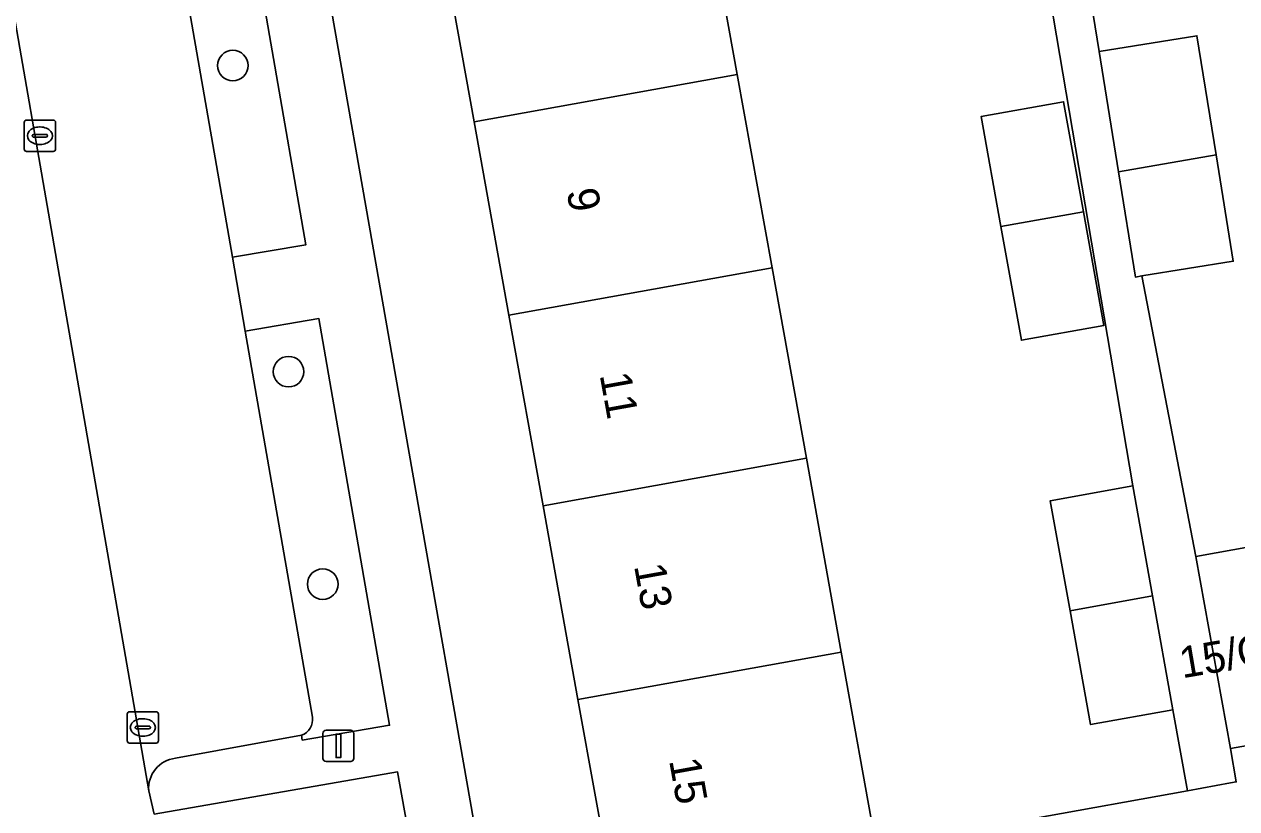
# Model space of a CAD drawing. Extents: x 162879 to 165540, y 384011 to 385181.
# Drawn here: x 164461.41 to 164500.2, y 384329.23 to 384354.32 of the extents above; entities that cross this region are included whole.
import ezdxf

# ---------------------------------------------------------------- set-up
doc = ezdxf.new("R2010")
doc.units = 0
for name, color, linetype in [('IMGEO_Boom', 7, 'Continuous'), ('IMGEO_Erf', 7, 'Continuous'), ('IMGEO_Groenvoorziening', 7, 'Continuous'), ('IMGEO_Kolk', 7, 'Continuous'), ('IMGEO_Lichtmast', 7, 'Continuous'), ('IMGEO_Muur', 7, 'Continuous'), ('IMGEO_Pand', 7, 'Continuous'), ('IMGEO_Pand_nummerreeks', 7, 'Continuous'), ('IMGEO_Parkeervlak_open', 7, 'Continuous'), ('IMGEO_Rijbaan_lokaal_open', 7, 'Continuous'), ('IMGEO_Voetpad_open', 7, 'Continuous')]:
    doc.layers.add(name, color=color, linetype=linetype)

msp = doc.modelspace()

# ---------------------------------------------------------------- linework, layer by layer
at = {"layer": 'IMGEO_Boom'}
for centre in [(164468.08, 384352.995), (164469.864, 384343.205), (164470.957, 384336.41)]:
    msp.add_circle(centre, 0.489, dxfattribs=at)
at = {"layer": 'IMGEO_Erf'}
msp.add_lwpolyline([(164510.44, 384385.655), (164491.022, 384382.255), (164490.791, 384382.218), (164490.919, 384381.429), (164491.41, 384378.391), (164494.539, 384378.898), (164495.156, 384375.087), (164495.764, 384371.331), (164492.634, 384370.824), (164493.576, 384366.057), (164496.705, 384366.564), (164497.322, 384362.753), (164497.93, 384358.997), (164494.97, 384358.518), (164495.792, 384353.442), (164498.921, 384353.949), (164499.538, 384350.138), (164500.088, 384346.739), (164497.166, 384346.266), (164498.884, 384337.295), (164501.909, 384337.837)], dxfattribs=at)
for points in [[(164475.796, 384351.194), (164474.731, 384357.109), (164473.592, 384363.437), (164472.483, 384369.596), (164471.283, 384376.26), (164467.577, 384375.61), (164476.312, 384325.832), (164480.244, 384326.494), (164479.122, 384332.723), (164478.007, 384338.918), (164476.91, 384345.012)], [(164491.792, 384369.54), (164488.843, 384369.009), (164488.227, 384372.43), (164488.141, 384372.909), (164480.819, 384371.591), (164480.905, 384371.112), (164482.014, 384364.953), (164483.153, 384358.625), (164484.219, 384352.71), (164485.332, 384346.528), (164486.429, 384340.434), (164487.544, 384334.239), (164488.666, 384328.01), (164498.624, 384329.803), (164498.158, 384332.393), (164495.521, 384331.919), (164494.866, 384335.557), (164494.233, 384339.075), (164496.87, 384339.55)], [(164494.658, 384351.839), (164495.291, 384348.321), (164495.946, 384344.682), (164493.309, 384344.208), (164492.654, 384347.846), (164492.021, 384351.364)]]:
    msp.add_lwpolyline(points, close=True, dxfattribs=at)
at = {"layer": 'IMGEO_Groenvoorziening'}
msp.add_lwpolyline([(164470.421, 384347.266), (164468.262, 384359.68), (164465.903, 384359.277), (164468.065, 384346.864)], close=True, dxfattribs=at)
for points in [[(164470.279, 384331.579), (164470.303, 384331.42), (164473.094, 384331.897), (164470.832, 384344.902), (164468.477, 384344.499), (164470.628, 384332.155)], [(164468.289, 384324.851), (164474.169, 384325.838), (164473.353, 384330.403), (164465.565, 384329.058)]]:
    msp.add_lwpolyline(points, dxfattribs=at)
msp.add_arc((164470.108, 384332.076), 0.526, 288.9512, 8.6252, dxfattribs=at)
at = {"layer": 'IMGEO_Kolk'}
for p, q in [((164461.407, 384350.325), (164461.407, 384351.177)), ((164461.482, 384351.251), (164462.334, 384351.251)), ((164462.408, 384351.177), (164462.408, 384350.325)), ((164461.666, 384350.745), (164461.666, 384350.757)), ((164461.709, 384350.794), (164462.107, 384350.794)), ((164461.895, 384351.031), (164461.92, 384351.031)), ((164462.15, 384350.757), (164462.15, 384350.745)), ((164462.104, 384350.708), (164461.706, 384350.708)), ((164461.918, 384350.471), (164461.893, 384350.471)), ((164462.334, 384350.251), (164461.482, 384350.251)), ((164464.701, 384331.401), (164464.701, 384332.253)), ((164464.776, 384332.327), (164465.628, 384332.327)), ((164465.702, 384332.253), (164465.702, 384331.401)), ((164464.96, 384331.821), (164464.96, 384331.833)), ((164465.398, 384331.784), (164465, 384331.784)), ((164465.003, 384331.87), (164465.401, 384331.87)), ((164465.189, 384332.107), (164465.214, 384332.107)), ((164465.444, 384331.833), (164465.444, 384331.821)), ((164465.212, 384331.547), (164465.187, 384331.547)), ((164465.628, 384331.327), (164464.776, 384331.327))]:
    msp.add_line(p, q, dxfattribs=at)
for points in [[(164461.407, 384350.325), (164461.407, 384351.177)], [(164461.482, 384351.251), (164462.334, 384351.251)], [(164462.408, 384351.177), (164462.408, 384350.325)], [(164462.334, 384350.251), (164461.482, 384350.251)], [(164464.701, 384331.401), (164464.701, 384332.253)], [(164464.776, 384332.327), (164465.628, 384332.327)], [(164465.702, 384332.253), (164465.702, 384331.401)], [(164465.628, 384331.327), (164464.776, 384331.327)]]:
    msp.add_lwpolyline(points, dxfattribs=at)
for centre, radius, start, end in [((164461.484, 384351.175), 0.0765, 91.552, 178.448), ((164461.484, 384351.175), 0.0765, 91.552, 178.448), ((164462.332, 384351.175), 0.0765, 1.552, 88.448), ((164462.332, 384351.175), 0.0765, 1.552, 88.448), ((164461.706, 384350.754), 0.0403, 85.8775, 175.7526), ((164461.703, 384350.744), 0.0366, 178.938, 274.7102), ((164462.107, 384350.751), 0.043, 264.8664, 352.4533), ((164462.111, 384350.756), 0.0386, 1.7309, 96.639), ((164461.484, 384350.327), 0.0765, 181.552, 268.448), ((164461.484, 384350.327), 0.0765, 181.552, 268.448), ((164462.332, 384350.327), 0.0765, 271.552, 358.448), ((164462.332, 384350.327), 0.0765, 271.552, 358.448), ((164464.778, 384332.251), 0.0765, 91.552, 178.448), ((164464.778, 384332.251), 0.0765, 91.552, 178.448), ((164465.626, 384332.251), 0.0765, 1.552, 88.448), ((164465.626, 384332.251), 0.0765, 1.552, 88.448), ((164465, 384331.83), 0.0403, 85.8775, 175.7526), ((164464.997, 384331.82), 0.0366, 178.938, 274.7102), ((164465.401, 384331.827), 0.043, 264.8664, 352.4533), ((164465.405, 384331.832), 0.0386, 1.7309, 96.639), ((164464.778, 384331.403), 0.0765, 181.552, 268.448), ((164464.778, 384331.403), 0.0765, 181.552, 268.448), ((164465.626, 384331.403), 0.0765, 271.552, 358.448), ((164465.626, 384331.403), 0.0765, 271.552, 358.448)]:
    msp.add_arc(centre, radius, start, end, dxfattribs=at)
for centre, major_axis, ratio, start_param, end_param in [((164461.894, 384350.751), (-0.387, 0.002), 0.722429, 4.712389, 7.853982), ((164461.919, 384350.751), (-0.39, 0.002), 0.717154, 1.570796, 4.712389), ((164465.188, 384331.827), (-0.387, 0.002), 0.722429, 4.712389, 7.853982), ((164465.213, 384331.827), (-0.39, 0.002), 0.717154, 1.570796, 4.712389)]:
    msp.add_ellipse(centre, major_axis=major_axis, ratio=ratio, start_param=start_param, end_param=end_param, dxfattribs=at)
at = {"layer": 'IMGEO_Lichtmast'}
for p, q in [((164471.062, 384331.736), (164471.852, 384331.736)), ((164471.852, 384331.736), (164471.062, 384331.736)), ((164470.962, 384330.836), (164470.962, 384331.636)), ((164470.962, 384331.636), (164470.962, 384330.836)), ((164471.952, 384331.636), (164471.952, 384330.836)), ((164471.952, 384330.836), (164471.952, 384331.636)), ((164471.852, 384330.736), (164471.062, 384330.736)), ((164471.062, 384330.736), (164471.852, 384330.736))]:
    msp.add_line(p, q, dxfattribs=at)
msp.add_lwpolyline([(164471.382, 384331.611), (164471.532, 384331.611), (164471.532, 384330.861), (164471.382, 384330.861), (164471.382, 384331.611)], dxfattribs=at)
for centre, start, end in [((164471.062, 384331.636), 90, 180), ((164471.062, 384331.636), 90, 180), ((164471.852, 384331.636), 0, 90), ((164471.852, 384331.636), 360, 90), ((164471.062, 384330.836), 180, 270), ((164471.062, 384330.836), 180, 270), ((164471.852, 384330.836), 270, 0), ((164471.852, 384330.836), 270, 0)]:
    msp.add_arc(centre, 0.1, start, end, dxfattribs=at)
at = {"layer": 'IMGEO_Muur'}
msp.add_lwpolyline([(164498.624, 384329.803), (164488.666, 384328.01)], dxfattribs=at)
at = {"layer": 'IMGEO_Pand'}
for points in [[(164483.153, 384358.625), (164474.731, 384357.109), (164475.796, 384351.194), (164484.219, 384352.71)], [(164496.415, 384349.591), (164499.538, 384350.138), (164498.921, 384353.949), (164495.792, 384353.442)], [(164485.332, 384346.528), (164484.219, 384352.71), (164475.796, 384351.194), (164476.91, 384345.012)], [(164492.654, 384347.846), (164495.291, 384348.321), (164494.658, 384351.839), (164492.021, 384351.364)], [(164499.538, 384350.138), (164496.415, 384349.591), (164496.958, 384346.232), (164497.166, 384346.266), (164500.088, 384346.739)], [(164492.654, 384347.846), (164493.309, 384344.208), (164495.946, 384344.682), (164495.291, 384348.321)], [(164485.332, 384346.528), (164476.91, 384345.012), (164478.007, 384338.918), (164486.429, 384340.434)], [(164479.122, 384332.723), (164487.544, 384334.239), (164486.429, 384340.434), (164478.007, 384338.918)], [(164497.503, 384336.032), (164496.87, 384339.55), (164494.233, 384339.075), (164494.866, 384335.557)], [(164502.976, 384331.671), (164501.909, 384337.837), (164498.884, 384337.295), (164500, 384331.156)], [(164497.503, 384336.032), (164494.866, 384335.557), (164495.521, 384331.919), (164498.158, 384332.393)], [(164479.122, 384332.723), (164480.244, 384326.494), (164488.666, 384328.01), (164487.544, 384334.239)]]:
    msp.add_lwpolyline(points, close=True, dxfattribs=at)
at = {"layer": 'IMGEO_Parkeervlak_open'}
for points in [[(164457.823, 384373.323), (164465.39, 384329.799)], [(164470.628, 384332.155), (164468.477, 384344.499), (164468.065, 384346.864), (164465.903, 384359.277), (164465.491, 384361.641), (164463.514, 384372.987)], [(164466.248, 384330.84), (164470.279, 384331.579)]]:
    msp.add_lwpolyline(points, dxfattribs=at)
for centre, radius, start, end in [((164470.108, 384332.076), 0.526, 288.9512, 8.6252), ((164466.352, 384329.88), 0.966, 96.2037, 184.8051)]:
    msp.add_arc(centre, radius, start, end, dxfattribs=at)
at = {"layer": 'IMGEO_Rijbaan_lokaal_open'}
msp.add_lwpolyline([(164465.565, 384329.058), (164465.39, 384329.799), (164457.823, 384373.323), (164457.598, 384374.531), (164452.742, 384373.666), (164453.129, 384371.351), (164460.95, 384326.53), (164460.974, 384326.39), (164461.157, 384325.379)], dxfattribs=at)
at = {"layer": 'IMGEO_Voetpad_open'}
for points in [[(164465.39, 384329.799), (164465.565, 384329.058), (164473.353, 384330.403), (164474.169, 384325.838), (164476.312, 384325.832), (164467.577, 384375.61), (164467.308, 384377.141), (164465.461, 384376.82), (164459.531, 384375.791), (164458.999, 384378.856), (164457.176, 384389.3), (164455.667, 384397.995), (164455.354, 384399.51), (164453.93, 384407.553), (164453.93, 384407.579)], [(164458.88, 384372.7), (164462.984, 384373.409), (164465.791, 384373.889), (164467.851, 384362.045), (164465.491, 384361.641), (164465.903, 384359.277), (164468.262, 384359.68), (164470.421, 384347.266), (164468.065, 384346.864), (164468.477, 384344.499), (164470.832, 384344.902), (164473.094, 384331.897), (164470.303, 384331.42), (164470.279, 384331.579), (164466.248, 384330.84)], [(164491.792, 384369.54), (164496.87, 384339.55), (164497.503, 384336.032), (164498.158, 384332.393), (164498.624, 384329.803), (164500, 384330.051), (164500.182, 384330.083), (164500, 384331.156), (164498.884, 384337.295), (164497.166, 384346.266), (164496.958, 384346.232), (164496.415, 384349.591), (164495.792, 384353.442), (164494.97, 384358.518)], [(164522.883, 384335.142), (164517.857, 384334.246), (164514.881, 384333.731), (164511.905, 384333.216), (164508.928, 384332.701), (164505.952, 384332.186), (164502.976, 384331.671), (164500, 384331.156), (164500.182, 384330.083), (164500, 384330.051), (164498.624, 384329.803), (164488.666, 384328.01), (164480.244, 384326.494), (164476.312, 384325.832), (164474.169, 384325.838), (164468.289, 384324.851)]]:
    msp.add_lwpolyline(points, dxfattribs=at)
msp.add_arc((164466.352, 384329.88), 0.966, 96.2037, 184.8051, dxfattribs=at)

# ---------------------------------------------------------------- texts
at = {"layer": 'IMGEO_Pand_nummerreeks'}
for s, rotation, p in [('9', 280.2075, (164478.756, 384348.985)), ('11', 280.2075, (164479.814, 384343.104)), ('13', 280.2075, (164480.914, 384336.995)), ('15/G01', 9.6936, (164498.455, 384333.396)), ('15', 280.2075, (164482.034, 384330.774))]:
    msp.add_text(s, height=1, rotation=rotation, dxfattribs=at).set_placement(p)

doc.saveas('drawing.dxf')
